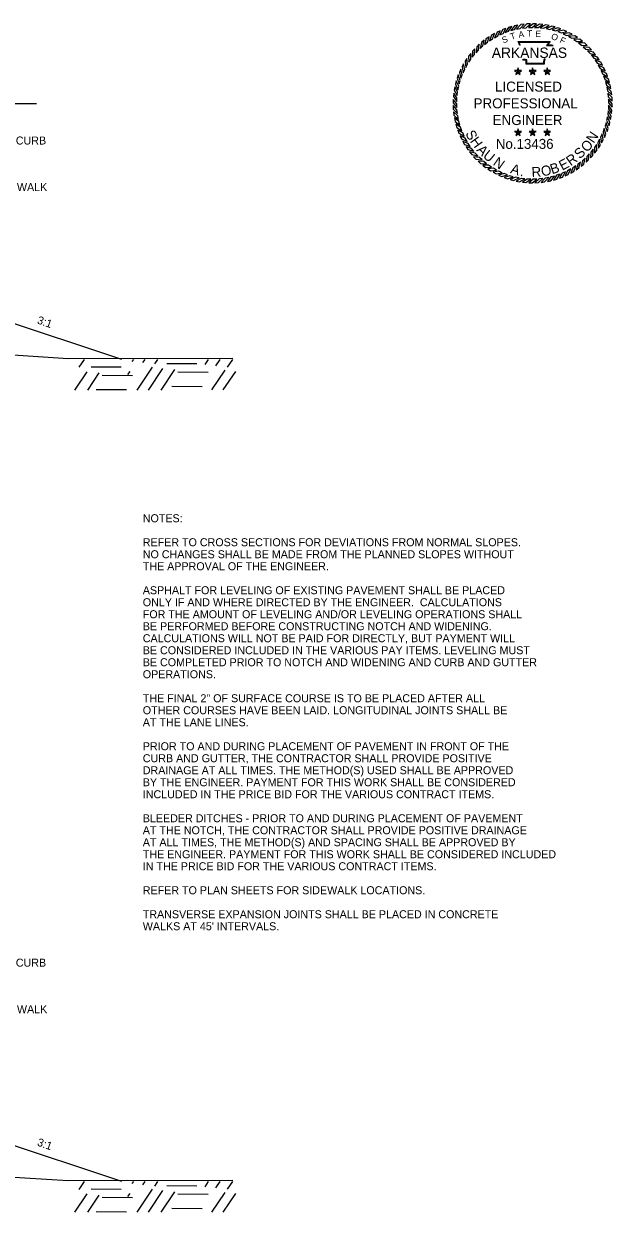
# Model space of a CAD drawing. Extents: x 1001270 to 1003428, y 1840152 to 1842912.
# Drawn here: x 1001384.4 to 1001428.5, y 1840300 to 1840389.1 of the extents above; entities that cross this region are included whole.
import ezdxf

# ---------------------------------------------------------------- set-up
doc = ezdxf.new("R2010")
doc.units = 0
doc.layers.add('19', color=7, linetype='Continuous')
doc.layers.add('G-ANNO-SYMB', color=7, linetype='Continuous')

msp = doc.modelspace()

# ---------------------------------------------------------------- linework, layer by layer
at = {"layer": '19'}
for p, q in [((1001369.767, 1840383.135), (1001385.319, 1840383.135)), ((1001391.693, 1840363.945), (1001379.267, 1840368.087)), ((1001388.507, 1840363.364), (1001388.899, 1840363.947)), ((1001389.396, 1840363.403), (1001391.655, 1840363.381)), ((1001392.492, 1840363.798), (1001392.598, 1840363.948)), ((1001393.287, 1840363.706), (1001393.453, 1840363.95)), ((1001394.182, 1840363.614), (1001394.408, 1840363.953)), ((1001395.07, 1840363.643), (1001397.331, 1840363.632)), ((1001397.946, 1840363.558), (1001398.208, 1840363.954)), ((1001398.741, 1840363.466), (1001399.073, 1840363.955)), ((1001399.637, 1840363.374), (1001400.017, 1840363.948)), ((1001388.19, 1840361.647), (1001389.116, 1840363.029)), ((1001389.145, 1840361.649), (1001390.011, 1840362.937)), ((1001390.236, 1840362.774), (1001392.495, 1840362.752)), ((1001392.167, 1840362.816), (1001392.321, 1840363.041)), ((1001392.844, 1840361.651), (1001393.997, 1840363.372)), ((1001393.699, 1840361.653), (1001394.791, 1840363.28)), ((1001394.654, 1840361.655), (1001395.687, 1840363.188)), ((1001395.9, 1840363.015), (1001398.171, 1840363.002)), ((1001398.454, 1840361.656), (1001399.451, 1840363.132)), ((1001399.309, 1840361.659), (1001400.246, 1840363.04)), ((1001389.783, 1840361.694), (1001392.053, 1840361.682)), ((1001395.458, 1840361.945), (1001397.718, 1840361.923)), ((1001391.693, 1840302.287), (1001379.267, 1840306.429)), ((1001387.693, 1840302.367), (1001400.017, 1840302.396)), ((1001388.507, 1840301.705), (1001388.899, 1840302.288)), ((1001392.492, 1840302.14), (1001392.598, 1840302.29)), ((1001393.287, 1840302.048), (1001393.453, 1840302.292)), ((1001394.182, 1840301.956), (1001394.408, 1840302.294)), ((1001395.07, 1840301.985), (1001397.331, 1840301.973)), ((1001397.946, 1840301.9), (1001398.208, 1840302.295)), ((1001398.741, 1840301.808), (1001399.073, 1840302.297)), ((1001399.637, 1840301.716), (1001400.017, 1840302.29)), ((1001388.19, 1840299.989), (1001389.116, 1840301.371)), ((1001389.145, 1840299.991), (1001390.011, 1840301.279)), ((1001389.396, 1840301.745), (1001391.655, 1840301.723)), ((1001390.236, 1840301.115), (1001392.495, 1840301.094)), ((1001392.167, 1840301.158), (1001392.321, 1840301.383)), ((1001392.844, 1840299.992), (1001393.997, 1840301.713)), ((1001393.699, 1840299.995), (1001394.791, 1840301.622)), ((1001394.654, 1840299.997), (1001395.687, 1840301.529)), ((1001395.9, 1840301.357), (1001398.171, 1840301.344)), ((1001398.454, 1840299.998), (1001399.451, 1840301.474)), ((1001399.309, 1840300), (1001400.246, 1840301.382)), ((1001395.458, 1840300.286), (1001397.718, 1840300.265)), ((1001389.783, 1840300.036), (1001392.053, 1840300.023))]:
    msp.add_line(p, q, dxfattribs=at)
for points in [[(1001333.767, 1840367.181), (1001347.721, 1840367.446), (1001366.249, 1840366.963), (1001374.173, 1840366.708), (1001380.548, 1840364.689), (1001382.814, 1840364.337), (1001387.693, 1840364.025)], [(1001387.693, 1840364.025), (1001400.017, 1840364.055)], [(1001377.361, 1840303.137), (1001380.548, 1840303.031), (1001382.814, 1840302.679), (1001387.693, 1840302.367)]]:
    msp.add_lwpolyline(points, dxfattribs=at)
at = {"layer": 'G-ANNO-SYMB'}
for points in [[(1001419.645, 1840388.392), (1001419.423, 1840388.265), (1001419.262, 1840387.836), (1001419.494, 1840387.988)], [(1001420.065, 1840388.6), (1001419.833, 1840388.491), (1001419.64, 1840388.076), (1001419.883, 1840388.21)], [(1001420.499, 1840388.775), (1001420.26, 1840388.684), (1001420.035, 1840388.286), (1001420.287, 1840388.4)], [(1001420.946, 1840388.915), (1001420.7, 1840388.843), (1001420.445, 1840388.464), (1001420.705, 1840388.558)], [(1001421.403, 1840389.02), (1001421.152, 1840388.967), (1001420.867, 1840388.609), (1001421.135, 1840388.682)], [(1001421.867, 1840389.088), (1001421.612, 1840389.055), (1001421.3, 1840388.721), (1001421.572, 1840388.773)], [(1001422.334, 1840389.12), (1001422.078, 1840389.107), (1001421.741, 1840388.798), (1001422.016, 1840388.828)], [(1001422.802, 1840389.115), (1001422.546, 1840389.122), (1001422.186, 1840388.84), (1001422.463, 1840388.849)], [(1001423.269, 1840389.073), (1001423.014, 1840389.1), (1001422.632, 1840388.848), (1001422.909, 1840388.835)], [(1001423.731, 1840388.995), (1001423.479, 1840389.042), (1001423.079, 1840388.82), (1001423.354, 1840388.786)], [(1001424.185, 1840388.88), (1001423.937, 1840388.947), (1001423.521, 1840388.758), (1001423.793, 1840388.702)], [(1001424.629, 1840388.731), (1001424.387, 1840388.817), (1001423.958, 1840388.661), (1001424.224, 1840388.584)], [(1001425.06, 1840388.547), (1001424.826, 1840388.652), (1001424.385, 1840388.53), (1001424.644, 1840388.432)], [(1001425.475, 1840388.33), (1001425.25, 1840388.453), (1001424.801, 1840388.366), (1001425.052, 1840388.248)], [(1001418.502, 1840387.58), (1001418.315, 1840387.404), (1001418.26, 1840386.95), (1001418.449, 1840387.152)], [(1001418.861, 1840387.881), (1001418.661, 1840387.72), (1001418.57, 1840387.271), (1001418.775, 1840387.458)], [(1001419.243, 1840388.152), (1001419.031, 1840388.007), (1001418.905, 1840387.567), (1001419.124, 1840387.737)], [(1001425.872, 1840388.081), (1001425.657, 1840388.221), (1001425.203, 1840388.169), (1001425.443, 1840388.032)], [(1001426.248, 1840387.802), (1001426.045, 1840387.958), (1001425.588, 1840387.942), (1001425.817, 1840387.787)], [(1001426.601, 1840387.494), (1001426.41, 1840387.666), (1001425.954, 1840387.686), (1001426.17, 1840387.512)], [(1001417.859, 1840386.9), (1001417.702, 1840386.696), (1001417.718, 1840386.239), (1001417.874, 1840386.469)], [(1001418.167, 1840387.252), (1001417.995, 1840387.062), (1001417.975, 1840386.605), (1001418.148, 1840386.822)], [(1001426.928, 1840387.159), (1001426.752, 1840387.345), (1001426.298, 1840387.401), (1001426.5, 1840387.211)], [(1001427.229, 1840386.799), (1001427.068, 1840386.999), (1001426.62, 1840387.09), (1001426.806, 1840386.885)], [(1001427.5, 1840386.417), (1001427.355, 1840386.629), (1001426.916, 1840386.755), (1001427.086, 1840386.536)], [(1001417.113, 1840385.712), (1001417.009, 1840385.477), (1001417.131, 1840385.037), (1001417.229, 1840385.296)], [(1001417.331, 1840386.127), (1001417.208, 1840385.902), (1001417.295, 1840385.453), (1001417.413, 1840385.703)], [(1001417.58, 1840386.523), (1001417.439, 1840386.309), (1001417.491, 1840385.854), (1001417.628, 1840386.095)], [(1001421.413, 1840385.532), (1001421.475, 1840385.616), (1001421.413, 1840385.805), (1001421.352, 1840385.616)], [(1001422.504, 1840385.532), (1001422.566, 1840385.616), (1001422.504, 1840385.805), (1001422.443, 1840385.616)], [(1001423.595, 1840385.532), (1001423.657, 1840385.616), (1001423.595, 1840385.805), (1001423.534, 1840385.616)], [(1001427.741, 1840386.015), (1001427.613, 1840386.238), (1001427.184, 1840386.398), (1001427.337, 1840386.166)], [(1001427.949, 1840385.596), (1001427.839, 1840385.828), (1001427.424, 1840386.021), (1001427.558, 1840385.778)], [(1001416.78, 1840384.837), (1001416.713, 1840384.589), (1001416.903, 1840384.173), (1001416.959, 1840384.445)], [(1001416.93, 1840385.281), (1001416.843, 1840385.039), (1001417, 1840384.609), (1001417.077, 1840384.876)], [(1001421.413, 1840385.532), (1001421.352, 1840385.616), (1001421.154, 1840385.616), (1001421.314, 1840385.5)], [(1001421.413, 1840385.532), (1001421.314, 1840385.5), (1001421.253, 1840385.311), (1001421.413, 1840385.428)], [(1001421.413, 1840385.532), (1001421.513, 1840385.5), (1001421.673, 1840385.616), (1001421.475, 1840385.616)], [(1001421.413, 1840385.532), (1001421.413, 1840385.428), (1001421.574, 1840385.311), (1001421.513, 1840385.5)], [(1001422.504, 1840385.532), (1001422.443, 1840385.616), (1001422.245, 1840385.616), (1001422.405, 1840385.5)], [(1001422.504, 1840385.532), (1001422.405, 1840385.5), (1001422.344, 1840385.311), (1001422.504, 1840385.428)], [(1001422.504, 1840385.532), (1001422.603, 1840385.5), (1001422.764, 1840385.616), (1001422.566, 1840385.616)], [(1001422.504, 1840385.532), (1001422.504, 1840385.428), (1001422.665, 1840385.311), (1001422.603, 1840385.5)], [(1001423.595, 1840385.532), (1001423.534, 1840385.616), (1001423.336, 1840385.616), (1001423.496, 1840385.5)], [(1001423.595, 1840385.532), (1001423.496, 1840385.5), (1001423.435, 1840385.311), (1001423.595, 1840385.428)], [(1001423.595, 1840385.532), (1001423.694, 1840385.5), (1001423.855, 1840385.616), (1001423.657, 1840385.616)], [(1001423.595, 1840385.532), (1001423.595, 1840385.428), (1001423.756, 1840385.311), (1001423.694, 1840385.5)], [(1001428.123, 1840385.161), (1001428.032, 1840385.401), (1001427.634, 1840385.626), (1001427.748, 1840385.373)], [(1001428.263, 1840384.714), (1001428.191, 1840384.96), (1001427.812, 1840385.216), (1001427.906, 1840384.955)], [(1001428.368, 1840384.257), (1001428.315, 1840384.509), (1001427.957, 1840384.793), (1001428.03, 1840384.526)], [(1001416.588, 1840383.921), (1001416.56, 1840383.666), (1001416.813, 1840383.284), (1001416.826, 1840383.561)], [(1001416.666, 1840384.383), (1001416.619, 1840384.13), (1001416.84, 1840383.73), (1001416.875, 1840384.005)], [(1001428.436, 1840383.794), (1001428.403, 1840384.048), (1001428.069, 1840384.36), (1001428.121, 1840384.088)], [(1001428.468, 1840383.327), (1001428.455, 1840383.583), (1001428.146, 1840383.92), (1001428.177, 1840383.645)], [(1001416.546, 1840383.454), (1001416.539, 1840383.198), (1001416.82, 1840382.837), (1001416.811, 1840383.114)], [(1001428.421, 1840382.392), (1001428.449, 1840382.647), (1001428.196, 1840383.028), (1001428.183, 1840382.751)], [(1001428.463, 1840382.858), (1001428.47, 1840383.115), (1001428.189, 1840383.475), (1001428.197, 1840383.198)], [(1001416.541, 1840382.986), (1001416.554, 1840382.729), (1001416.863, 1840382.392), (1001416.832, 1840382.668)], [(1001416.573, 1840382.518), (1001416.606, 1840382.264), (1001416.94, 1840381.952), (1001416.888, 1840382.224)], [(1001428.229, 1840381.476), (1001428.296, 1840381.723), (1001428.106, 1840382.139), (1001428.05, 1840381.868)], [(1001428.343, 1840381.93), (1001428.39, 1840382.182), (1001428.169, 1840382.582), (1001428.134, 1840382.307)], [(1001416.641, 1840382.055), (1001416.694, 1840381.804), (1001417.052, 1840381.519), (1001416.978, 1840381.786)], [(1001416.745, 1840381.598), (1001416.818, 1840381.352), (1001417.197, 1840381.096), (1001417.103, 1840381.357)], [(1001421.413, 1840380.964), (1001421.475, 1840381.048), (1001421.413, 1840381.236), (1001421.352, 1840381.048)], [(1001422.504, 1840380.964), (1001422.566, 1840381.048), (1001422.504, 1840381.236), (1001422.443, 1840381.048)], [(1001423.595, 1840380.964), (1001423.657, 1840381.048), (1001423.595, 1840381.236), (1001423.534, 1840381.048)], [(1001427.895, 1840380.601), (1001428, 1840380.835), (1001427.878, 1840381.275), (1001427.78, 1840381.016)], [(1001428.079, 1840381.032), (1001428.165, 1840381.273), (1001428.009, 1840381.703), (1001427.932, 1840381.437)], [(1001416.885, 1840381.151), (1001416.977, 1840380.911), (1001417.375, 1840380.686), (1001417.261, 1840380.939)], [(1001417.06, 1840380.717), (1001417.17, 1840380.485), (1001417.584, 1840380.291), (1001417.451, 1840380.534)], [(1001421.413, 1840380.964), (1001421.352, 1840381.048), (1001421.154, 1840381.048), (1001421.314, 1840380.931)], [(1001421.413, 1840380.964), (1001421.314, 1840380.931), (1001421.253, 1840380.743), (1001421.413, 1840380.859)], [(1001421.413, 1840380.964), (1001421.513, 1840380.931), (1001421.673, 1840381.048), (1001421.475, 1840381.048)], [(1001421.413, 1840380.964), (1001421.413, 1840380.859), (1001421.574, 1840380.743), (1001421.513, 1840380.931)], [(1001422.504, 1840380.964), (1001422.443, 1840381.048), (1001422.245, 1840381.048), (1001422.405, 1840380.931)], [(1001422.504, 1840380.964), (1001422.405, 1840380.931), (1001422.344, 1840380.743), (1001422.504, 1840380.859)], [(1001422.504, 1840380.964), (1001422.603, 1840380.931), (1001422.764, 1840381.048), (1001422.566, 1840381.048)], [(1001422.504, 1840380.964), (1001422.504, 1840380.859), (1001422.665, 1840380.743), (1001422.603, 1840380.931)], [(1001423.595, 1840380.964), (1001423.534, 1840381.048), (1001423.336, 1840381.048), (1001423.496, 1840380.931)], [(1001423.595, 1840380.964), (1001423.496, 1840380.931), (1001423.435, 1840380.743), (1001423.595, 1840380.859)], [(1001423.595, 1840380.964), (1001423.694, 1840380.931), (1001423.855, 1840381.048), (1001423.657, 1840381.048)], [(1001423.595, 1840380.964), (1001423.595, 1840380.859), (1001423.756, 1840380.743), (1001423.694, 1840380.931)], [(1001427.429, 1840379.789), (1001427.569, 1840380.004), (1001427.518, 1840380.458), (1001427.38, 1840380.217)], [(1001427.678, 1840380.186), (1001427.801, 1840380.411), (1001427.714, 1840380.86), (1001427.596, 1840380.609)], [(1001417.268, 1840380.297), (1001417.396, 1840380.074), (1001417.824, 1840379.914), (1001417.672, 1840380.146)], [(1001417.509, 1840379.895), (1001417.654, 1840379.683), (1001418.093, 1840379.557), (1001417.923, 1840379.776)], [(1001417.78, 1840379.513), (1001417.941, 1840379.313), (1001418.389, 1840379.222), (1001418.203, 1840379.427)], [(1001426.842, 1840379.06), (1001427.014, 1840379.25), (1001427.034, 1840379.707), (1001426.861, 1840379.491)], [(1001427.15, 1840379.413), (1001427.306, 1840379.616), (1001427.29, 1840380.073), (1001427.135, 1840379.844)], [(1001418.08, 1840379.154), (1001418.257, 1840378.967), (1001418.71, 1840378.911), (1001418.508, 1840379.101)], [(1001418.408, 1840378.819), (1001418.598, 1840378.647), (1001419.055, 1840378.627), (1001418.839, 1840378.8)], [(1001425.766, 1840378.161), (1001425.977, 1840378.305), (1001426.103, 1840378.745), (1001425.885, 1840378.575)], [(1001426.148, 1840378.432), (1001426.347, 1840378.593), (1001426.439, 1840379.041), (1001426.234, 1840378.854)], [(1001426.507, 1840378.732), (1001426.694, 1840378.908), (1001426.749, 1840379.362), (1001426.56, 1840379.16)], [(1001418.761, 1840378.511), (1001418.964, 1840378.354), (1001419.421, 1840378.37), (1001419.192, 1840378.526)], [(1001419.137, 1840378.231), (1001419.352, 1840378.091), (1001419.806, 1840378.143), (1001419.565, 1840378.28)], [(1001419.534, 1840377.982), (1001419.759, 1840377.859), (1001420.208, 1840377.947), (1001419.957, 1840378.065)], [(1001419.949, 1840377.765), (1001420.183, 1840377.66), (1001420.624, 1840377.783), (1001420.364, 1840377.88)], [(1001420.38, 1840377.581), (1001420.621, 1840377.495), (1001421.051, 1840377.652), (1001420.785, 1840377.729)], [(1001423.606, 1840377.293), (1001423.857, 1840377.346), (1001424.141, 1840377.703), (1001423.874, 1840377.63)], [(1001424.062, 1840377.397), (1001424.308, 1840377.47), (1001424.564, 1840377.849), (1001424.303, 1840377.755)], [(1001424.509, 1840377.537), (1001424.749, 1840377.629), (1001424.974, 1840378.027), (1001424.722, 1840377.912)], [(1001424.944, 1840377.712), (1001425.176, 1840377.822), (1001425.369, 1840378.236), (1001425.126, 1840378.103)], [(1001425.364, 1840377.92), (1001425.586, 1840378.048), (1001425.746, 1840378.476), (1001425.515, 1840378.324)], [(1001420.824, 1840377.432), (1001421.071, 1840377.365), (1001421.487, 1840377.555), (1001421.216, 1840377.611)], [(1001421.278, 1840377.318), (1001421.53, 1840377.27), (1001421.93, 1840377.492), (1001421.655, 1840377.527)], [(1001421.74, 1840377.239), (1001421.995, 1840377.212), (1001422.376, 1840377.464), (1001422.099, 1840377.477)], [(1001422.206, 1840377.198), (1001422.463, 1840377.19), (1001422.823, 1840377.472), (1001422.546, 1840377.463)], [(1001422.675, 1840377.193), (1001422.931, 1840377.206), (1001423.268, 1840377.514), (1001422.993, 1840377.484)], [(1001423.142, 1840377.224), (1001423.397, 1840377.257), (1001423.709, 1840377.592), (1001423.436, 1840377.54)]]:
    msp.add_lwpolyline(points, close=True, dxfattribs=at)
for points in [[(1001421.549, 1840387.486), (1001421.41, 1840387.787), (1001423.816, 1840387.789), (1001423.615, 1840387.536), (1001423.778, 1840387.538), (1001423.915, 1840387.54), (1001424.051, 1840387.525)], [(1001421.583, 1840387.502), (1001421.469, 1840387.749), (1001423.737, 1840387.751), (1001423.535, 1840387.497), (1001423.779, 1840387.5), (1001423.913, 1840387.502), (1001424.047, 1840387.487)], [(1001423.437, 1840386.478), (1001423.396, 1840386.444), (1001423.382, 1840386.394), (1001423.368, 1840386.27), (1001423.368, 1840386.103), (1001422.025, 1840386.103), (1001422.025, 1840386.328), (1001422.025, 1840386.378), (1001421.971, 1840386.394), (1001421.78, 1840386.394), (1001421.746, 1840386.446)], [(1001423.413, 1840386.507), (1001423.362, 1840386.466), (1001423.344, 1840386.402), (1001423.33, 1840386.272), (1001423.33, 1840386.141), (1001422.063, 1840386.141), (1001422.063, 1840386.328), (1001422.063, 1840386.406), (1001421.976, 1840386.433), (1001421.8, 1840386.433), (1001421.777, 1840386.467)]]:
    msp.add_lwpolyline(points, dxfattribs=at)

# ---------------------------------------------------------------- texts
at = {"layer": '19'}
for s, p in [('CONCRETE COMBINATION CURB', (1001373.148, 1840380.065)), ('CONC. WALK', (1001381.034, 1840376.574)), ('NOTES:', (1001393.276, 1840351.737)), ('REFER TO CROSS SECTIONS FOR DEVIATIONS FROM NORMAL SLOPES.', (1001393.276, 1840349.937)), ('NO CHANGES SHALL BE MADE FROM THE PLANNED SLOPES WITHOUT', (1001393.276, 1840349.037)), ('THE APPROVAL OF THE ENGINEER.', (1001393.276, 1840348.137)), ('ASPHALT FOR LEVELING OF EXISTING PAVEMENT SHALL BE PLACED', (1001393.276, 1840346.337)), ('ONLY IF AND WHERE DIRECTED BY THE ENGINEER.  CALCULATIONS', (1001393.276, 1840345.437)), ('FOR THE AMOUNT OF LEVELING AND/OR LEVELING OPERATIONS SHALL', (1001393.276, 1840344.537)), ('BE PERFORMED BEFORE CONSTRUCTING NOTCH AND WIDENING.', (1001393.276, 1840343.637)), ('CALCULATIONS WILL NOT BE PAID FOR DIRECTLY, BUT PAYMENT WILL', (1001393.276, 1840342.737)), ('BE CONSIDERED INCLUDED IN THE VARIOUS PAY ITEMS. LEVELING MUST ', (1001393.276, 1840341.837)), ('BE COMPLETED PRIOR TO NOTCH AND WIDENING AND CURB AND GUTTER', (1001393.276, 1840340.937)), ('OPERATIONS. ', (1001393.276, 1840340.037)), ('THE FINAL 2" OF SURFACE COURSE IS TO BE PLACED AFTER ALL', (1001393.276, 1840338.237)), ('OTHER COURSES HAVE BEEN LAID. LONGITUDINAL JOINTS SHALL BE', (1001393.276, 1840337.337)), ('AT THE LANE LINES.', (1001393.276, 1840336.437)), ('PRIOR TO AND DURING PLACEMENT OF PAVEMENT IN FRONT OF THE', (1001393.276, 1840334.637)), ('CURB AND GUTTER, THE CONTRACTOR SHALL PROVIDE POSITIVE', (1001393.276, 1840333.737)), ('DRAINAGE AT ALL TIMES. THE METHOD(S) USED SHALL BE APPROVED', (1001393.276, 1840332.837)), ('BY THE ENGINEER. PAYMENT FOR THIS WORK SHALL BE CONSIDERED', (1001393.276, 1840331.937)), ('INCLUDED IN THE PRICE BID FOR THE VARIOUS CONTRACT ITEMS.', (1001393.276, 1840331.037)), ('BLEEDER DITCHES - PRIOR TO AND DURING PLACEMENT OF PAVEMENT', (1001393.276, 1840329.237)), ('AT THE NOTCH, THE CONTRACTOR SHALL PROVIDE POSITIVE DRAINAGE', (1001393.276, 1840328.337)), ('AT ALL TIMES, THE METHOD(S) AND SPACING SHALL BE APPROVED BY', (1001393.276, 1840327.437)), ('THE ENGINEER. PAYMENT FOR THIS WORK SHALL BE CONSIDERED INCLUDED', (1001393.276, 1840326.537)), ('IN THE PRICE BID FOR THE VARIOUS CONTRACT ITEMS.', (1001393.276, 1840325.637)), ('REFER TO PLAN SHEETS FOR SIDEWALK LOCATIONS.', (1001393.276, 1840323.837)), ('TRANSVERSE EXPANSION JOINTS SHALL BE PLACED IN CONCRETE', (1001393.276, 1840322.037)), ("WALKS AT 45' INTERVALS.", (1001393.276, 1840321.137)), ('CONCRETE COMBINATION CURB', (1001373.148, 1840318.406)), ('CONC. WALK', (1001381.034, 1840314.916))]:
    msp.add_text(s, height=0.6, dxfattribs=at).set_placement(p)
for p in [(1001385.309, 1840366.661), (1001385.309, 1840305.002)]:
    msp.add_text('3:1', height=0.6, rotation=340.49426, dxfattribs=at).set_placement(p)
at = {"layer": 'G-ANNO-SYMB'}
for s, height, rotation, p in [('T', 0.475, 16.90148, (1001420.899, 1840387.915)), ('A', 0.475, 8.67877, (1001421.475, 1840388.065)), ('T', 0.475, 1.47887, (1001422.088, 1840388.16)), ('E', 0.475, 356.67203, (1001422.696, 1840388.146)), ('O', 0.475, 341.2218, (1001423.848, 1840387.983)), ('S', 0.475, 19.77256, (1001420.295, 1840387.644)), ('F', 0.475, 335.36282, (1001424.488, 1840387.733)), ('ARKANSAS', 0.7747, 360, (1001419.442, 1840386.564)), ('LICENSED', 0.75, 360, (1001419.683, 1840384.035)), ('PROFESSIONAL', 0.75, 360, (1001418.076, 1840382.781)), ('ENGINEER', 0.75, 360, (1001419.504, 1840381.527)), ('S', 0.75, 298.16364, (1001417.436, 1840380.896)), ('H', 0.75, 305.61905, (1001417.778, 1840380.309)), ('No.13436', 0.747, 360, (1001419.741, 1840379.739)), ('O', 0.75, 44.77573, (1001426.557, 1840379.437)), ('N', 0.75, 56.10067, (1001427.078, 1840380.113)), ('A', 0.75, 313.44722, (1001418.255, 1840379.624)), ('U', 0.75, 320.90262, (1001418.722, 1840379.135)), ('S', 0.75, 43.48784, (1001426.042, 1840378.94)), ('N', 0.75, 324.93262, (1001419.478, 1840378.576)), ('A', 0.75, 343.09908, (1001420.785, 1840377.933)), ('B', 0.75, 18.88501, (1001423.961, 1840377.827)), ('E', 0.75, 27.83149, (1001424.719, 1840378.098)), ('R', 0.75, 35.65967, (1001425.353, 1840378.43)), ('.', 0.75, 351.30002, (1001421.522, 1840377.714)), ('R', 0.75, 3.22866, (1001422.442, 1840377.619)), ('O', 0.75, 11.42961, (1001423.209, 1840377.668))]:
    msp.add_text(s, height=height, rotation=rotation, dxfattribs=at).set_placement(p)

doc.saveas('drawing.dxf')
